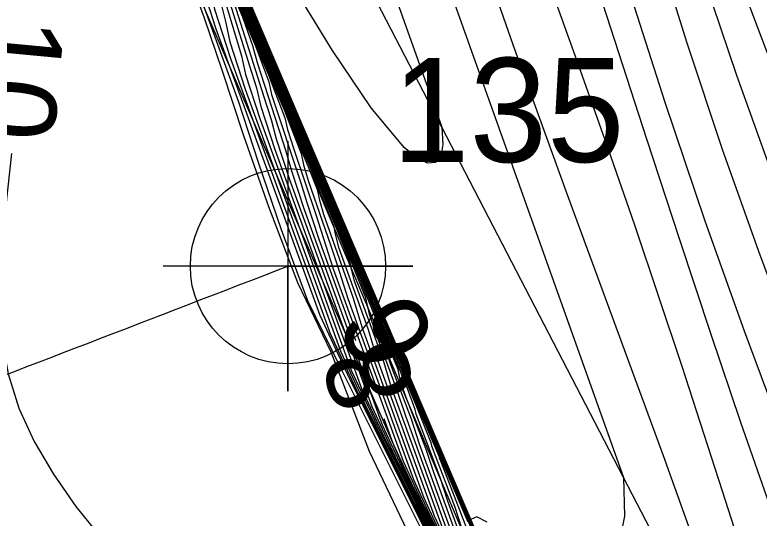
# Model space of a CAD drawing. Extents: x 2602990 to 2605851, y 618069 to 619180.
# Drawn here: x 2604048.75 to 2604066.62, y 618681.97 to 618694.05 of the extents above; entities that cross this region are included whole.
import ezdxf

# ---------------------------------------------------------------- set-up
doc = ezdxf.new("R2010")
doc.units = 0
for name, color, linetype in [('DTM Contours Major', 7, 'Continuous'), ('DTM Contours Major Text', 7, 'Continuous'), ('DTM Contours Minor', 7, 'Continuous'), ('DTM Contours Minor Text', 7, 'Continuous'), ('Exist DTM Breakline', 7, 'Continuous'), ('Exist DTM Crownline', 7, 'Continuous'), ('Exist DTM Crownline Cogo Number', 7, 'Continuous'), ('Exist DTM Crownline Cogo Point CELL', 7, 'Continuous'), ('Exist Roads EOP', 7, 'Continuous'), ('Exist Structure Major Deck Tunnel Box Culvert', 7, 'Continuous'), ('PH Exist DTM Breakline', 7, 'Continuous')]:
    doc.layers.add(name, color=color, linetype=linetype)

# ---------------------------------------------------------------- blocks, each defined once
blk = doc.blocks.new('EXIST DTM CROWNLINE COGO POINT')
at = {"layer": 'Exist DTM Crownline Cogo Point CELL'}
blk.add_lwpolyline([(0, 0.06), (0, -0.06), (0, 0), (0.06, 0), (-0.06, 0)], dxfattribs=at)
blk.add_circle((0, 0), 0.04688, dxfattribs=at)

msp = doc.modelspace()

# ---------------------------------------------------------------- linework, layer by layer
at = {"layer": 'DTM Contours Major'}
for points in [[(2604060.21, 618707.881), (2604060.161, 618707.067), (2604060.097, 618706.256), (2604060.043, 618705.49), (2604060.025, 618705.058), (2604060.023, 618704.628), (2604060.029, 618704.412), (2604060.048, 618704.095), (2604060.089, 618703.695), (2604060.103, 618703.591), (2604060.236, 618702.844), (2604060.431, 618702.023), (2604060.681, 618701.125), (2604060.978, 618700.152), (2604061.314, 618699.1), (2604063.918, 618691.072), (2604064.7, 618688.681), (2604065.46, 618686.385), (2604066.176, 618684.272), (2604066.918, 618682.143)], [(2604048.366, 618702.187), (2604048.808, 618702.093), (2604049.475, 618701.888), (2604049.932, 618701.73), (2604050.096, 618701.655), (2604050.255, 618701.574), (2604050.419, 618701.485), (2604050.99, 618701.386), (2604051.214, 618701.369), (2604051.341, 618701.184), (2604051.711, 618700.357), (2604051.858, 618700.078), (2604052.08, 618699.545), (2604059.032, 618683.226), (2604058.947, 618683.406), (2604059.653, 618681.579)], [(2604051.732, 618699.941), (2604052.084, 618699.097), (2604054.846, 618692.613), (2604055.238, 618691.58), (2604055.297, 618691.297), (2604055.448, 618690.827), (2604055.981, 618689.26), (2604056.397, 618687.954), (2604058.075, 618683.332), (2604058.531, 618682.339), (2604061.04, 618677.328), (2604061.153, 618677.154), (2604061.703, 618676.527), (2604061.821, 618676.236), (2604062.113, 618675.428), (2604062.205, 618675.19), (2604062.298, 618674.984)], [(2604058.169, 618681.668), (2604057.268, 618683.562), (2604056.351, 618685.953), (2604055.544, 618687.613), (2604054.853, 618689.444), (2604054.255, 618691.147), (2604053.739, 618692.698), (2604053.303, 618693.974), (2604052.843, 618695.242)], [(2604048.671, 618690.725), (2604048.482, 618688.962), (2604048.409, 618688.058), (2604048.386, 618687.166), (2604048.438, 618686.289), (2604048.59, 618685.43), (2604048.852, 618684.609), (2604049.221, 618683.806), (2604049.681, 618683.02), (2604050.221, 618682.248), (2604050.826, 618681.489)]]:
    msp.add_lwpolyline(points, dxfattribs=at)
at = {"layer": 'DTM Contours Minor'}
for points in [[(2604064.205, 618716.834), (2604064.82, 618714.757), (2604065.197, 618712.925), (2604065.253, 618712.438), (2604065.283, 618711.978), (2604065.29, 618711.54), (2604065.277, 618711.121), (2604065.245, 618710.715), (2604065.198, 618710.319), (2604065.055, 618709.495), (2604064.873, 618708.686), (2604064.467, 618707.089), (2604064.282, 618706.287), (2604064.136, 618705.473), (2604064.04, 618704.775), (2604064.023, 618703.978), (2604064.03, 618703.577), (2604064.053, 618703.16), (2604064.243, 618701.655), (2604064.596, 618699.98), (2604065.088, 618698.165), (2604065.697, 618696.24), (2604066.401, 618694.237), (2604067.176, 618692.187)], [(2604051.097, 618705.662), (2604050.595, 618704.825), (2604050.332, 618704.39), (2604050.076, 618703.958), (2604049.839, 618703.538), (2604049.631, 618703.138), (2604049.531, 618702.926), (2604049.447, 618702.724), (2604049.383, 618702.535), (2604049.34, 618702.36), (2604049.324, 618702.2), (2604049.336, 618702.057), (2604049.566, 618701.939), (2604050.763, 618701.529), (2604051.095, 618701.43), (2604051.276, 618701.416), (2604051.385, 618701.198), (2604051.893, 618700.058), (2604052.283, 618699.136), (2604053.491, 618696.366), (2604060.793, 618679.225)], [(2604052.869, 618705.425), (2604052.733, 618704.839), (2604052.569, 618704.283), (2604052.379, 618703.772), (2604052.164, 618703.318), (2604052.036, 618703.096), (2604051.903, 618702.893), (2604051.77, 618702.708), (2604051.336, 618702.155), (2604051.227, 618702.002), (2604051.139, 618701.854), (2604051.088, 618701.74), (2604051.052, 618701.614), (2604051.042, 618701.528), (2604051.052, 618701.484), (2604051.178, 618701.441), (2604051.298, 618701.429), (2604051.93, 618700.013), (2604056.457, 618689.382), (2604057.808, 618686.219), (2604059.128, 618683.154), (2604060.569, 618679.767)], [(2604049.262, 618705.282), (2604048.937, 618704.817), (2604048.342, 618704.012), (2604048.098, 618703.673), (2604047.892, 618703.359), (2604047.736, 618703.071), (2604047.645, 618702.813), (2604047.631, 618702.587), (2604048.101, 618702.386), (2604050.895, 618701.43), (2604051.252, 618701.4), (2604051.37, 618701.195), (2604051.857, 618700.102), (2604052.186, 618699.32), (2604052.232, 618699.277), (2604060.336, 618680.255)], [(2604056.129, 618705.252), (2604056.105, 618704.785), (2604056.121, 618704.269), (2604056.187, 618703.689), (2604056.235, 618703.41), (2604056.295, 618703.113), (2604056.369, 618702.796), (2604056.457, 618702.455), (2604056.562, 618702.089), (2604056.684, 618701.695), (2604063.363, 618682.94), (2604063.388, 618682.009), (2604063.251, 618681.328)], [(2604058.783, 618705.318), (2604058.768, 618705.007), (2604058.764, 618704.688), (2604058.774, 618704.357), (2604058.8, 618704.009), (2604058.838, 618703.684), (2604058.892, 618703.336), (2604058.963, 618702.959), (2604059.346, 618701.441), (2604059.909, 618699.614), (2604060.604, 618697.557), (2604061.383, 618695.353), (2604062.198, 618693.081), (2604063.001, 618690.822), (2604063.629, 618689.006), (2604064.217, 618687.267), (2604064.763, 618685.615), (2604065.733, 618682.621), (2604066.791, 618679.332)], [(2604062.216, 618705.336), (2604062.233, 618704.672), (2604062.25, 618704.38), (2604062.273, 618704.078), (2604062.303, 618703.767), (2604062.339, 618703.446), (2604062.382, 618703.114), (2604062.433, 618702.771), (2604062.823, 618700.726), (2604063.387, 618698.42), (2604064.087, 618695.941), (2604064.883, 618693.381), (2604065.736, 618690.829), (2604066.608, 618688.373), (2604067.253, 618686.636)], [(2604057.509, 618705.153), (2604057.497, 618704.755), (2604057.508, 618704.327), (2604057.547, 618703.858), (2604057.574, 618703.637), (2604057.609, 618703.404), (2604057.65, 618703.158), (2604057.699, 618702.897), (2604057.824, 618702.327), (2604058.508, 618699.865), (2604059.509, 618696.782), (2604060.709, 618693.339), (2604061.989, 618689.798), (2604064.315, 618683.467), (2604065.197, 618681.015)], [(2604061.109, 618705.214), (2604061.201, 618704.172), (2604061.277, 618703.587), (2604061.373, 618702.973), (2604061.873, 618700.517), (2604062.574, 618697.78), (2604063.42, 618694.884), (2604064.354, 618691.951), (2604065.321, 618689.102), (2604066.264, 618686.46), (2604066.819, 618684.961)], [(2604063.265, 618705.173), (2604063.251, 618704.841), (2604063.224, 618704.542), (2604063.25, 618704.14), (2604063.265, 618703.768), (2604063.292, 618703.38), (2604063.332, 618702.974), (2604063.604, 618701.236), (2604064.044, 618699.268), (2604064.623, 618697.131), (2604065.311, 618694.888), (2604066.078, 618692.6), (2604066.896, 618690.329)], [(2604059.814, 618680.293), (2604058.817, 618683.04), (2604058.618, 618683.634), (2604058.142, 618684.884), (2604058.024, 618685.214), (2604057.958, 618685.532), (2604057.08, 618687.678), (2604051.965, 618699.687), (2604051.825, 618700.025), (2604051.767, 618700.1), (2604051.604, 618700.485), (2604051.299, 618701.164), (2604051.194, 618701.319), (2604050.706, 618701.379), (2604050.887, 618701.369), (2604050.45, 618701.403), (2604050.262, 618701.457), (2604047.222, 618702.497)], [(2604059.563, 618680.734), (2604058.472, 618683.74), (2604058.276, 618684.346), (2604057.784, 618685.65), (2604057.641, 618686.045), (2604057.57, 618686.394), (2604056.755, 618688.396), (2604051.951, 618699.677), (2604051.827, 618699.977), (2604051.673, 618700.281), (2604051.493, 618700.695), (2604051.285, 618701.158), (2604051.184, 618701.302), (2604050.652, 618701.363), (2604050.832, 618701.356), (2604050.332, 618701.395), (2604050.122, 618701.451), (2604047.251, 618702.433)], [(2604047.409, 618702.271), (2604049.85, 618701.436), (2604050.097, 618701.379), (2604050.724, 618701.33), (2604050.642, 618701.31), (2604051.174, 618701.269), (2604051.258, 618701.145), (2604051.504, 618700.596), (2604051.599, 618700.372), (2604051.728, 618700.128), (2604052.087, 618699.265), (2604056.134, 618689.766), (2604056.79, 618688.134), (2604056.837, 618687.913), (2604056.891, 618687.689), (2604057.587, 618685.784), (2604057.784, 618685.136), (2604059.072, 618681.587)], [(2604059.318, 618681.158), (2604058.137, 618684.412), (2604057.926, 618685.058), (2604057.423, 618686.418), (2604057.264, 618686.861), (2604057.183, 618687.253), (2604056.435, 618689.103), (2604051.937, 618699.667), (2604051.803, 618699.99), (2604051.832, 618699.913), (2604051.62, 618700.366), (2604051.335, 618701.01), (2604051.271, 618701.152), (2604051.176, 618701.286), (2604050.618, 618701.345), (2604050.78, 618701.343), (2604050.215, 618701.387), (2604049.988, 618701.443), (2604047.411, 618702.324)], [(2604060.06, 618679.866), (2604059.148, 618682.377), (2604058.967, 618682.938), (2604058.514, 618684.125), (2604058.39, 618684.461), (2604058.366, 618684.577), (2604058.179, 618685.075), (2604057.478, 618686.786), (2604051.965, 618699.733), (2604051.754, 618700.24), (2604051.72, 618700.269), (2604051.313, 618701.171), (2604051.204, 618701.335), (2604050.678, 618701.378), (2604050.912, 618701.384), (2604050.557, 618701.412), (2604048.094, 618702.253)], [(2604047.46, 618702.2), (2604049.715, 618701.428), (2604049.98, 618701.371), (2604050.668, 618701.317), (2604050.773, 618701.283), (2604051.167, 618701.252), (2604051.244, 618701.138), (2604051.469, 618700.635), (2604051.543, 618700.462), (2604051.762, 618700), (2604052.086, 618699.223), (2604055.807, 618690.489), (2604056.403, 618688.993), (2604056.453, 618688.754), (2604056.527, 618688.476), (2604057.228, 618686.522), (2604057.439, 618685.835), (2604058.823, 618682.022), (2604059.186, 618681.225)], [(2604047.504, 618702.13), (2604049.58, 618701.42), (2604049.864, 618701.363), (2604050.61, 618701.304), (2604050.799, 618701.264), (2604051.159, 618701.236), (2604051.23, 618701.132), (2604051.718, 618700.031), (2604051.723, 618700.051), (2604052.085, 618699.181), (2604055.484, 618691.202), (2604056.015, 618689.855), (2604056.068, 618689.601), (2604056.165, 618689.262), (2604056.864, 618687.271), (2604057.093, 618686.538), (2604058.574, 618682.457), (2604058.968, 618681.596)], [(2604047.547, 618702.06), (2604049.445, 618701.412), (2604049.747, 618701.355), (2604050.549, 618701.292), (2604050.798, 618701.247), (2604051.151, 618701.219), (2604051.216, 618701.125), (2604051.456, 618700.585), (2604051.669, 618700.07), (2604051.702, 618700.057), (2604052.084, 618699.139), (2604055.163, 618691.912), (2604055.626, 618690.719), (2604055.682, 618690.45), (2604055.805, 618690.046), (2604056.34, 618688.502), (2604056.499, 618688.025), (2604056.746, 618687.243), (2604058.324, 618682.895), (2604058.749, 618681.968), (2604061.109, 618677.255)], [(2604048.349, 618702.153), (2604048.914, 618702.026), (2604050.569, 618701.46), (2604050.766, 618701.412), (2604050.86, 618701.405), (2604050.462, 618701.473), (2604050.97, 618701.371), (2604051.213, 618701.352), (2604051.327, 618701.177), (2604051.709, 618700.324), (2604051.795, 618700.186), (2604052.08, 618699.503), (2604057.819, 618686.03), (2604058.397, 618684.646), (2604058.741, 618683.778), (2604058.757, 618683.702), (2604059.312, 618682.253), (2604059.484, 618681.712)], [(2604048.499, 618702.196), (2604048.849, 618702.106), (2604049.334, 618701.957), (2604049.809, 618701.775), (2604049.954, 618701.709), (2604050.203, 618701.612), (2604050.674, 618701.451), (2604051.058, 618701.398), (2604051.219, 618701.386), (2604051.355, 618701.19), (2604051.983, 618699.792), (2604051.927, 618699.956), (2604057.335, 618687.256)], [(2604047.895, 618701.835), (2604049.174, 618701.397), (2604049.512, 618701.339), (2604050.417, 618701.268), (2604050.766, 618701.215), (2604051.135, 618701.186), (2604051.188, 618701.112), (2604051.376, 618700.688), (2604051.513, 618700.359), (2604051.671, 618700.045), (2604052.082, 618699.057), (2604054.531, 618693.309), (2604054.849, 618692.445), (2604054.917, 618692.137), (2604055.621, 618690.019), (2604055.765, 618689.544), (2604056.048, 618688.664), (2604056.93, 618686.235)], [(2604047.904, 618701.777), (2604049.037, 618701.39), (2604049.395, 618701.331), (2604050.336, 618701.257), (2604050.744, 618701.199), (2604051.126, 618701.169), (2604051.174, 618701.106), (2604051.337, 618700.738), (2604051.471, 618700.416), (2604051.675, 618699.99), (2604052.081, 618699.016), (2604054.218, 618694), (2604054.46, 618693.312), (2604054.569, 618692.91), (2604055.263, 618690.78), (2604055.397, 618690.308), (2604055.7, 618689.376), (2604057.576, 618684.206), (2604058.095, 618683.082), (2604060.902, 618677.476)], [(2604047.91, 618701.721), (2604048.899, 618701.383), (2604049.278, 618701.322), (2604050.236, 618701.248), (2604050.718, 618701.184), (2604051.117, 618701.153), (2604051.16, 618701.1), (2604051.299, 618700.786), (2604051.433, 618700.464), (2604051.655, 618699.971), (2604051.709, 618699.864), (2604052.079, 618698.976), (2604053.907, 618694.685), (2604054.071, 618694.179), (2604054.73, 618692.085), (2604054.906, 618691.541), (2604055.028, 618691.076), (2604055.347, 618690.094), (2604057.326, 618684.643), (2604057.877, 618683.453), (2604060.832, 618677.549)], [(2604047.913, 618701.666), (2604048.76, 618701.377), (2604049.16, 618701.315), (2604050.08, 618701.243), (2604050.69, 618701.169), (2604051.108, 618701.136), (2604051.146, 618701.093), (2604051.26, 618700.835), (2604051.594, 618700.031), (2604051.69, 618699.868), (2604052.077, 618698.936), (2604053.598, 618695.367), (2604053.734, 618694.943), (2604054.378, 618692.852), (2604054.552, 618692.301), (2604054.658, 618691.847), (2604054.994, 618690.816), (2604057.076, 618685.081), (2604057.659, 618683.824), (2604060.763, 618677.623)], [(2604048.322, 618701.364), (2604048.8, 618701.291), (2604049.686, 618701.222), (2604049.805, 618701.197), (2604050.596, 618701.125), (2604051.077, 618701.087), (2604051.104, 618701.075), (2604051.581, 618699.931), (2604051.76, 618699.566), (2604052.187, 618698.546), (2604052.796, 618697.117), (2604052.932, 618696.657), (2604053.213, 618695.664), (2604053.345, 618695.15), (2604053.544, 618694.189), (2604053.928, 618693.003), (2604056.325, 618686.401), (2604057.004, 618684.938), (2604060.556, 618677.842)], [(2604048.484, 618701.363), (2604048.924, 618701.299), (2604049.773, 618701.232), (2604049.922, 618701.207), (2604050.632, 618701.139), (2604051.088, 618701.104), (2604051.118, 618701.081), (2604051.33, 618700.58), (2604051.477, 618700.226), (2604051.648, 618699.879), (2604052.071, 618698.862), (2604052.976, 618696.737), (2604053.097, 618696.403), (2604053.689, 618694.375), (2604053.822, 618693.861), (2604053.917, 618693.4), (2604054.285, 618692.269), (2604056.576, 618685.961), (2604057.222, 618684.567), (2604060.625, 618677.77)], [(2604048.618, 618701.371), (2604049.041, 618701.307), (2604049.848, 618701.244), (2604050.66, 618701.154), (2604051.098, 618701.12), (2604051.132, 618701.087), (2604051.222, 618700.883), (2604051.516, 618700.175), (2604051.669, 618699.872), (2604052.075, 618698.898), (2604053.289, 618696.047), (2604053.414, 618695.678), (2604054.195, 618693.069), (2604054.288, 618692.621), (2604054.641, 618691.54), (2604056.826, 618685.521), (2604057.441, 618684.195), (2604060.694, 618677.697)], [(2604048.667, 618701.284), (2604049.581, 618701.213), (2604049.521, 618701.21), (2604049.926, 618701.064), (2604050.303, 618700.89), (2604050.534, 618700.76), (2604050.578, 618700.732), (2604050.871, 618700.523), (2604051.135, 618700.29), (2604051.374, 618700.032), (2604051.714, 618699.567), (2604051.783, 618699.451), (2604052.433, 618697.924), (2604052.623, 618697.405), (2604052.767, 618696.929), (2604053.168, 618694.994), (2604053.57, 618693.739), (2604056.074, 618686.842), (2604056.785, 618685.311), (2604060.484, 618677.924)], [(2604055.545, 618701.063), (2604059.002, 618691.356), (2604059.032, 618690.935), (2604058.981, 618690.652), (2604058.855, 618690.503), (2604058.662, 618690.49), (2604058.409, 618690.611), (2604058.103, 618690.865), (2604057.309, 618691.821), (2604056.379, 618693.199), (2604055.385, 618694.819)], [(2604051.982, 618699.934), (2604059.76, 618681.672)], [(2604052.039, 618699.84), (2604060.076, 618680.976)], [(2604059.67, 618679.388), (2604056.56, 618685.599), (2604055.79, 618687.187), (2604055.156, 618688.888), (2604054.601, 618690.504), (2604054.128, 618691.951), (2604053.183, 618694.553)], [(2604058.119, 618685.416), (2604059.628, 618681.873)], [(2604057.613, 618684.355), (2604057.826, 618683.769), (2604058.313, 618682.71), (2604060.971, 618677.402), (2604061.091, 618677.218), (2604061.673, 618676.555), (2604061.8, 618676.243), (2604062.111, 618675.385), (2604062.207, 618675.136), (2604062.303, 618674.923)], [(2604060.096, 618681.871), (2604059.847, 618681.997), (2604059.701, 618681.932)]]:
    msp.add_lwpolyline(points, dxfattribs=at)
at = {"layer": 'Exist DTM Breakline'}
msp.add_lwpolyline([(2604060.958, 618676.366), (2604061.263, 618674.533), (2604058.207, 618669.839), (2604057.223, 618667.442), (2604058.218, 618667.265), (2604062.849, 618674.251), (2604062.212, 618676.046), (2604052.021, 618699.937), (2604051.306, 618701.446), (2604046.957, 618702.796), (2604043.322, 618703.344), (2604043.182, 618702.103), (2604046.036, 618700.988), (2604050.822, 618699.646), (2604051.691, 618698.534)], dxfattribs=at)
at = {"layer": 'Exist DTM Crownline'}
msp.add_spline([(2603233.488, 618380.754), (2603285.185, 618400.095), (2603335.457, 618418.629), (2603390.812, 618439.069), (2603440.087, 618457.325), (2603493.996, 618477.231), (2603542.655, 618495.301), (2603600.808, 618516.867), (2603653.659, 618536.362), (2603706.222, 618555.742), (2603764.811, 618577.593), (2603823.52, 618599.847), (2603878.564, 618620.56), (2603937.951, 618643.078), (2603997.369, 618665.789), (2604036.209, 618680.665), (2604055.311, 618688.017)], degree=3, dxfattribs=at)
at = {"layer": 'Exist Roads EOP'}
msp.add_line((2604060.323, 618678.03), (2604052.01, 618697.199), dxfattribs=at)
msp.add_spline([(2603230.17, 618389.98), (2603282.929, 618409.597), (2603332.773, 618427.868), (2603388.167, 618448.413), (2603437.203, 618466.721), (2603490.778, 618486.527), (2603539.039, 618504.558), (2603597.451, 618526.156), (2603651.053, 618545.972), (2603705.208, 618566.084), (2603762.02, 618587.183), (2603820.334, 618609.162), (2603876.341, 618629.99), (2603934.909, 618652.28), (2603996.409, 618675.568), (2604033.216, 618689.957), (2604052.01, 618697.199)], degree=3, dxfattribs=at)
at = {"layer": 'Exist Structure Major Deck Tunnel Box Culvert'}
msp.add_line((2604061.588, 618676.727), (2604052.256, 618698.794), dxfattribs=at)
msp.add_line((2604061.588, 618676.727), (2604052.256, 618698.794), dxfattribs=at)
at = {"layer": 'PH Exist DTM Breakline'}
msp.add_lwpolyline([(2604051.306, 618701.446), (2604053.149, 618701.039), (2604054.322, 618700.385), (2604065.907, 618678.03), (2604066.396, 618676.287)], dxfattribs=at)

# ---------------------------------------------------------------- block references
at = {"layer": 'Exist DTM Crownline Cogo Point CELL', "xscale": 50, "yscale": 50}
msp.add_blockref('EXIST DTM CROWNLINE COGO POINT', (2604055.311, 618688.017), dxfattribs=at)

# ---------------------------------------------------------------- texts
at = {"layer": 'DTM Contours Major Text'}
msp.add_text('10', height=2, rotation=264.6105, dxfattribs=at).set_placement((2604047.963, 618694.105))
at = {"layer": 'DTM Contours Minor Text'}
for s, rotation, p in [('6', 113.0679, (2604058.903, 618686.127)), ('8', 109.9583, (2604058.435, 618685.022))]:
    msp.add_text(s, height=2, rotation=rotation, dxfattribs=at).set_placement(p)
at = {"layer": 'Exist DTM Crownline Cogo Number'}
msp.add_text('135', height=2.5, dxfattribs=at).set_placement((2604057.811, 618690.517))

doc.saveas('drawing.dxf')
